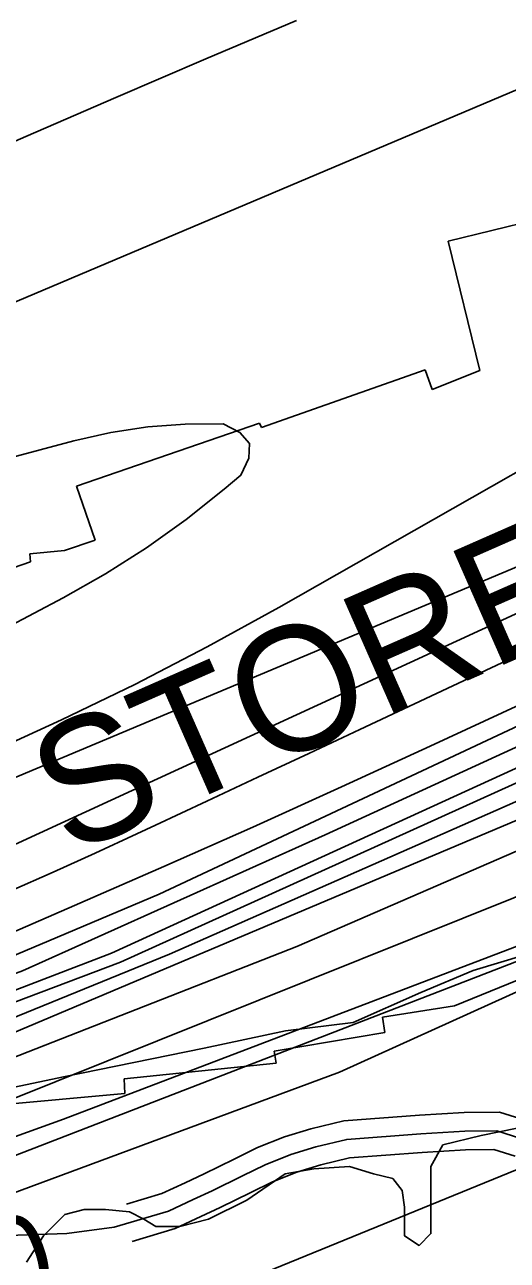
# Model space of a CAD drawing. Extents: x 3219052 to 3256913, y 800770 to 826146.
# Drawn here: x 3247325 to 3247714, y 812904 to 813898 of the extents above; entities that cross this region are included whole.
import ezdxf

# ---------------------------------------------------------------- set-up
doc = ezdxf.new("R2010")
doc.units = 0
for name, color, linetype in [('V-RIVR-EDGE', 7, 'Continuous'), ('V-RIVR-RANG', 7, 'Continuous'), ('V-ROAD-CNTR', 7, 'Continuous'), ('V-RRAP-RVMT', 7, 'Continuous'), ('V-RRAP-RVMT-IDEN', 7, 'Continuous'), ('V-SITE-VEGE', 7, 'Continuous'), ('V-TOPO-DPTH', 7, 'Continuous'), ('V-TOPO-MAJR', 7, 'Continuous'), ('V-TOPO-MINR', 7, 'Continuous'), ('V-TOPO-WATR', 7, 'Continuous')]:
    doc.layers.add(name, color=color, linetype=linetype)

msp = doc.modelspace()

# ---------------------------------------------------------------- linework, layer by layer
at = {"layer": 'V-RIVR-EDGE'}
msp.add_lwpolyline([(3246639.59, 812851.91), (3246671.35, 812861.83), (3246738.31, 812869.49), (3246786.59, 812881.54), (3246813.11, 812882.78), (3246841.82, 812894.01), (3246884.05, 812918.25), (3246918.02, 812945.55), (3246999.39, 812981.86), (3247028.11, 812992.22), (3247135.11, 813021.08), (3247210.76, 813029.15), (3247253.8, 813030.79), (3247291.2, 813037.65), (3247356.44, 813051.4), (3247469.51, 813074.59), (3247535.18, 813088.34), (3247589.53, 813095.16), (3247643.93, 813119.37), (3247686.14, 813137.08), (3247747.47, 813155.62)], dxfattribs=at)
at = {"layer": 'V-ROAD-CNTR'}
for points in [[(3247893.02, 812748.07), (3247894.81, 812781.91), (3247891.55, 812819.01), (3247886.55, 812842.19), (3247878.47, 812869.31), (3247872.9, 812888.04), (3247864.39, 812906.63), (3247850.67, 812923.29), (3247774.15, 812996.79), (3247754.17, 813008.53), (3247728.86, 813016.17), (3247707.31, 813023.05), (3247678.73, 813022.69), (3247642.87, 813020.51), (3247582.03, 813015.88), (3247555.49, 813009.61), (3247534.25, 813003.01), (3247512.49, 812994.4), (3247493.79, 812985.17), (3247469.63, 812973.2), (3247454.42, 812966.16), (3247435.56, 812957.41), (3247407.2, 812948.97)], [(3247724.41, 813001.85), (3247705.07, 813008.02), (3247679.28, 813007.7), (3247643.89, 813005.54), (3247584.34, 813001.01), (3247559.45, 812995.13), (3247539.24, 812988.86), (3247518.58, 812980.68), (3247500.44, 812971.73), (3247476.11, 812959.67), (3247460.72, 812952.55), (3247440.88, 812943.35), (3247397.29, 812930.37), (3247359.19, 812925.38), (3247248.18, 812921.52)], [(3247719.97, 812987.52), (3247702.83, 812992.99), (3247679.83, 812992.71), (3247644.92, 812990.58), (3247586.65, 812986.15), (3247563.4, 812980.65), (3247544.23, 812974.7), (3247524.67, 812966.96), (3247507.09, 812958.28), (3247482.59, 812946.14), (3247467.03, 812938.94), (3247446.2, 812929.28), (3247411.62, 812918.99)]]:
    msp.add_lwpolyline(points, dxfattribs=at)
at = {"layer": 'V-RRAP-RVMT'}
for p, q in [((3247665.98, 813724.09), (3247777.42, 813751.26)), ((3247691.39, 813619.85), (3247665.98, 813724.09)), ((3247515.65, 813574.11), (3247647.51, 813620.41)), ((3247647.51, 813620.41), (3247653.01, 813604.79)), ((3247653.01, 813604.79), (3247691.39, 813619.85)), ((3247366.81, 813526.74), (3247514.24, 813577.67)), ((3247514.24, 813577.67), (3247515.65, 813574.11)), ((3247381.82, 813483.44), (3247366.81, 813526.74)), ((3247357.3, 813475.15), (3247381.82, 813483.44)), ((3247329.3, 813472.36), (3247357.3, 813475.15)), ((3247329.88, 813465.89), (3247329.3, 813472.36)), ((3247251.5, 813439.41), (3247329.88, 813465.89)), ((3247802.07, 813161.89), (3247671.12, 813108.66)), ((3247671.12, 813108.66), (3247613.01, 813099.53)), ((3247613.01, 813099.53), (3247614.87, 813086.99)), ((3247614.87, 813086.99), (3247525.88, 813072.16)), ((3247525.88, 813072.16), (3247527.47, 813062.3)), ((3247527.47, 813062.3), (3247405.29, 813049.85)), ((3247405.29, 813049.85), (3247405.7, 813038.07)), ((3247405.7, 813038.07), (3247285.02, 813026.83))]:
    msp.add_line(p, q, dxfattribs=at)
at = {"layer": 'V-SITE-VEGE'}
msp.add_lwpolyline([(3247326.73, 812902.16), (3247340.21, 812923.35), (3247357.54, 812940.69), (3247372.95, 812944.54), (3247390.28, 812944.54), (3247409.53, 812942.61), (3247421.09, 812936.83), (3247430.71, 812931.05), (3247449.97, 812931.05), (3247473.07, 812936.83), (3247503.88, 812952.24), (3247534.69, 812973.43), (3247557.79, 812977.28), (3247586.68, 812979.21), (3247605.93, 812973.43), (3247621.33, 812969.58), (3247629.03, 812959.95), (3247630.96, 812946.46), (3247630.96, 812940.69), (3247630.96, 812923.35), (3247642.51, 812915.64), (3247652.14, 812925.27), (3247652.14, 812944.54), (3247652.14, 812959.95), (3247652.14, 812979.21), (3247661.77, 812996.55), (3247692.58, 813004.25), (3247721.46, 813010.03)], dxfattribs=at)
at = {"layer": 'V-TOPO-DPTH'}
for points in [[(3244461.31, 812348.02), (3244672.2, 812393.03), (3245187.63, 812502.17), (3245531.26, 812578.12), (3246199.46, 812765.81), (3247108.74, 813058.18), (3247323.54, 813136.66), (3247567, 813246.12), (3248053.94, 813469.8), (3248493.17, 813705.47), (3248645.94, 813781.64), (3248765.28, 813826.82), (3249044.49, 813902.84), (3249505.08, 814038.29), (3249934.66, 814178.54), (3250206.74, 814276.04), (3250726.97, 814409.03), (3251039.57, 814477.85), (3251268.66, 814539.61), (3251380.82, 814565.72), (3251524.03, 814622.81), (3251845.34, 814746.74)], [(3251845.34, 814746.74), (3251524.03, 814622.81), (3251380.82, 814565.72), (3251268.66, 814539.61), (3251039.57, 814477.85), (3250726.97, 814409.03), (3250206.74, 814276.04), (3249934.66, 814178.54), (3249505.08, 814038.29), (3249044.49, 813902.84), (3248765.28, 813826.82), (3248645.94, 813781.64), (3248493.17, 813705.47), (3248053.94, 813469.8), (3247567, 813246.12), (3247323.54, 813136.66), (3247108.74, 813058.18), (3246199.46, 812765.81), (3245531.26, 812578.12), (3245187.63, 812502.17), (3244672.2, 812393.03), (3244461.31, 812348.02)], [(3251910.79, 814712.2), (3251361.68, 814520.42), (3250960.78, 814420.68), (3250495.46, 814321.03), (3250400, 814297.28), (3250232.95, 814252.15), (3249684.04, 814069.09), (3249380.95, 813971.63), (3248913.21, 813845.74), (3248681.72, 813772.05), (3248638.75, 813753.02), (3248524.18, 813698.28), (3248400.05, 813634.01), (3248089.71, 813457.83), (3247896.36, 813367.4), (3247402.27, 813143.73), (3246986.98, 812986.76), (3245683.91, 812554.08), (3245211.42, 812442.5), (3244705.54, 812342.9), (3244543.28, 812309.69), (3244411.53, 812296.45)], [(3244411.53, 812296.45), (3244543.28, 812309.69), (3244705.54, 812342.9), (3245211.42, 812442.5), (3245683.91, 812554.08), (3246986.98, 812986.76), (3247402.27, 813143.73), (3247896.36, 813367.4), (3248089.71, 813457.83), (3248400.05, 813634.01), (3248524.18, 813698.28), (3248638.75, 813753.02), (3248681.72, 813772.05), (3248913.21, 813845.74), (3249380.95, 813971.63), (3249684.04, 814069.09), (3250232.95, 814252.15), (3250400, 814297.28), (3250495.46, 814321.03), (3250960.78, 814420.68), (3251361.68, 814520.42), (3251910.79, 814712.2)], [(3251911.71, 814640.06), (3251642.25, 814570.69), (3251054.67, 814406.53), (3250381.84, 814267.68), (3250060.41, 814168.1), (3249377.34, 813943.96), (3248714.44, 813759.91), (3248412.98, 813620.14), (3248056.14, 813410.24), (3247845.12, 813310.39), (3247136.76, 813011.03), (3246338.12, 812726.95), (3245830.8, 812547.54), (3245509.34, 812437.93), (3244736.13, 812294.3), (3244058.36, 812185.57), (3243701.95, 812146.3), (3243345.54, 812107.03), (3242667.89, 812048.49), (3242321.51, 812009.2), (3241985.1, 811939.77), (3241608.61, 811900.55), (3241432.84, 811850.8), (3241271.09, 811842.69)], [(3241271.09, 811842.69), (3241432.84, 811850.8), (3241608.61, 811900.55), (3241985.1, 811939.77), (3242321.51, 812009.2), (3242667.89, 812048.49), (3243345.54, 812107.03), (3243701.95, 812146.3), (3244058.36, 812185.57), (3244736.13, 812294.3), (3245509.34, 812437.93), (3245830.8, 812547.54), (3246338.12, 812726.95), (3247136.76, 813011.03), (3247845.12, 813310.39), (3248056.14, 813410.24), (3248412.98, 813620.14), (3248714.44, 813759.91), (3249377.34, 813943.96), (3250060.41, 814168.1), (3250381.84, 814267.68), (3251054.67, 814406.53), (3251642.25, 814570.69), (3251911.71, 814640.06)], [(3244480.86, 812409.22), (3245020.63, 812497.6), (3245576.63, 812613.85), (3246256.76, 812803.91), (3246590.87, 812908.49), (3247194.67, 813103.41), (3247304.46, 813143.84), (3247433.35, 813198.56), (3247753.2, 813348.48), (3248073.05, 813498.41), (3248536.16, 813741.21), (3248657.9, 813803.09), (3248803.48, 813853.02), (3248944.27, 813888.64), (3249166.22, 813955.18), (3249292.7, 813988.43), (3249521.8, 814059.74), (3250159.03, 814280.86), (3250268.82, 814321.29), (3250631.55, 814413.91), (3251027.68, 814513.65), (3251170.86, 814549.27), (3251280.8, 814581.07)], [(3250594.33, 814436.21), (3250606.55, 814407.53), (3250268.82, 814321.29), (3250159.03, 814280.86), (3249521.8, 814059.74), (3249292.7, 813988.43), (3249166.22, 813955.18), (3248944.27, 813888.64), (3248803.48, 813853.02), (3248657.9, 813803.09), (3248536.16, 813741.21), (3248073.05, 813498.41), (3247753.2, 813348.48), (3247433.35, 813198.56), (3247304.46, 813143.84), (3247194.67, 813103.41), (3246590.87, 812908.49), (3246256.76, 812803.91), (3245576.63, 812613.85), (3245020.63, 812497.6), (3244480.86, 812409.22)], [(3249238.79, 813862.63), (3248739.3, 813717.72), (3248536.14, 813612.68), (3248337.03, 813503.57), (3247922.56, 813277.26), (3247268.58, 813015.01), (3246387.2, 812692.44), (3245607.41, 812422.38), (3245518.04, 812386.07), (3244685.8, 812237.93), (3244555.87, 812209.83), (3244385.31, 812157.48), (3244247.25, 812121.29), (3244092.98, 812093.25), (3243605.93, 812057.92), (3242802.24, 811970.6), (3242404.46, 811930.99), (3242270.53, 811923.2), (3242120.28, 811878.92), (3241556.04, 811807.24), (3241263.64, 811789.3)], [(3246593.1, 812927.11), (3246648.2, 812944.29), (3246703.25, 812961.64), (3246758.26, 812979.11), (3247165.27, 813109.1), (3247193.24, 813118.49), (3247221, 813128.43), (3247248.45, 813139.19), (3247275.7, 813150.5), (3247365.38, 813189.3), (3247437.19, 813220.7), (3247508.83, 813252.46), (3247580.23, 813284.78), (3247651.46, 813317.47), (3247814.32, 813392.97)], [(3247814.32, 813392.97), (3247651.46, 813317.47), (3247580.23, 813284.78), (3247508.83, 813252.46), (3247437.19, 813220.7), (3247365.38, 813189.3), (3247275.7, 813150.5), (3247248.45, 813139.19), (3247221, 813128.43), (3247193.24, 813118.49), (3247165.27, 813109.1), (3246758.26, 812979.11), (3246703.25, 812961.64), (3246648.2, 812944.29), (3246593.1, 812927.11)]]:
    msp.add_lwpolyline(points, dxfattribs=at)
at = {"layer": 'V-TOPO-MAJR'}
for points in [[(3244166.45, 812011.64), (3244303.88, 812029.39), (3244555.08, 812139.17), (3244715.79, 812183.94), (3244841.3, 812203.71), (3245514.05, 812312.45), (3245966.06, 812451.85), (3246141.89, 812521.68), (3246438.29, 812646.41), (3246664.32, 812726.14), (3247241.95, 812930.48), (3247578.5, 813055.11), (3248151.26, 813314.65), (3248578.43, 813554.49), (3248759.38, 813669.47), (3248859.84, 813704.35), (3249095.82, 813748.93)], [(3246471.4, 812919.34), (3246769.81, 813013.45), (3246843.64, 813036.88), (3246917.42, 813060.47), (3246991.11, 813084.32), (3247064.76, 813108.34), (3247185.39, 813147.91), (3247198.6, 813152.45), (3247211.73, 813157.23), (3247224.72, 813162.36), (3247237.62, 813167.73), (3247280.1, 813186.11), (3247314.11, 813201), (3247348.03, 813216.08), (3247381.82, 813231.45), (3247415.52, 813247.02), (3247430.52, 813254.03), (3247471.65, 813273.26), (3247512.78, 813292.5), (3247553.89, 813311.76), (3247595, 813331.04), (3247916.59, 813481.96)]]:
    msp.add_lwpolyline(points, dxfattribs=at)
at = {"layer": 'V-TOPO-MINR'}
for points in [[(3251845.34, 814746.74), (3251524.03, 814622.81), (3251380.82, 814565.72), (3251268.66, 814539.61), (3251039.57, 814477.85), (3250726.97, 814409.03), (3250206.74, 814276.04), (3249934.66, 814178.54), (3249505.08, 814038.29), (3249044.49, 813902.84), (3248765.28, 813826.82), (3248645.94, 813781.64), (3248493.17, 813705.47), (3248053.94, 813469.8), (3247567, 813246.12), (3247323.54, 813136.66), (3247108.74, 813058.18), (3246199.46, 812765.81), (3245531.26, 812578.12), (3245187.63, 812502.17), (3244672.2, 812393.03), (3244461.31, 812348.02)], [(3244500.82, 812330.44), (3245297.37, 812497.28), (3245714.97, 812596.99), (3246457.18, 812827.53), (3247146.9, 813055.75), (3247395.12, 813150.89), (3248061.08, 813455.48), (3248469.29, 813681.64), (3248645.93, 813772.09), (3248946.64, 813867.17), (3249385.74, 813988.33), (3249991.92, 814183.25), (3250206.72, 814259.34), (3250505.02, 814337.72), (3250972.73, 814444.53), (3251251.93, 814513.39), (3251373.64, 814541.87), (3251392.73, 814551.39), (3251504.91, 814596.59), (3251815.18, 814710.74), (3251925.33, 814749.51)], [(3251910.79, 814712.2), (3251361.68, 814520.42), (3250960.78, 814420.68), (3250495.46, 814321.03), (3250400, 814297.28), (3250232.95, 814252.15), (3249684.04, 814069.09), (3249380.95, 813971.63), (3248913.21, 813845.74), (3248681.72, 813772.05), (3248638.75, 813753.02), (3248524.18, 813698.28), (3248400.05, 813634.01), (3248089.71, 813457.83), (3247896.36, 813367.4), (3247402.27, 813143.73), (3246986.98, 812986.76), (3245683.91, 812554.08), (3245211.42, 812442.5), (3244705.54, 812342.9), (3244543.28, 812309.69), (3244411.53, 812296.45)], [(3244430.04, 812277.26), (3245464.33, 812468.45), (3245686.27, 812530.22), (3246459.53, 812796.52), (3246798.43, 812910.63), (3247001.29, 812979.58), (3247257.86, 813075.31), (3247441.64, 813150.24), (3247933.34, 813366.76), (3248063.43, 813431.02), (3248265.15, 813545.3), (3248425.1, 813638.16), (3248632.77, 813736.92), (3248707.96, 813770.23), (3248902.45, 813826.07), (3249360.65, 813951.97), (3249879.73, 814124.33), (3250067.07, 814184.95), (3250390.45, 814285.96), (3251177.92, 814459.2), (3251405.82, 814522.15), (3251520.37, 814559), (3251776.92, 814638.02), (3251933.19, 814689.13)], [(3244480.86, 812409.22), (3245020.63, 812497.6), (3245576.63, 812613.85), (3246256.76, 812803.91), (3246590.87, 812908.49), (3247194.67, 813103.41), (3247304.46, 813143.84), (3247433.35, 813198.56), (3247753.2, 813348.48), (3248073.05, 813498.41), (3248536.16, 813741.21), (3248657.9, 813803.09), (3248803.48, 813853.02), (3248944.27, 813888.64), (3249166.22, 813955.18), (3249292.7, 813988.43), (3249521.8, 814059.74), (3250159.03, 814280.86), (3250268.82, 814321.29), (3250631.55, 814413.91), (3251027.68, 814513.65), (3251170.86, 814549.27), (3251280.8, 814581.07)], [(3247543.84, 813901.66), (3247471.08, 813870.95), (3247398.49, 813839.81), (3247326.03, 813808.39), (3247089.47, 813704.99), (3247059.75, 813692.28), (3247029.89, 813679.91), (3246999.83, 813668.02), (3246969.64, 813656.46), (3246939.28, 813645.36), (3246908.81, 813634.56), (3246878.2, 813624.18), (3246847.48, 813614.09), (3246264.09, 813427.08), (3245514.53, 813162.96)], [(3247771.1, 813867.1), (3247276.93, 813658.19), (3247242.04, 813643.64), (3247207.07, 813629.31), (3247171.96, 813615.32), (3247136.76, 813601.55), (3247101.4, 813588.2), (3247065.92, 813575.18), (3247030.27, 813562.66), (3246994.49, 813550.47), (3246859.81, 813505.61), (3246766.26, 813474.55), (3246672.67, 813443.58), (3246579.04, 813412.77)], [(3249238.79, 813862.63), (3248739.3, 813717.72), (3248536.14, 813612.68), (3248337.03, 813503.57), (3247922.56, 813277.26), (3247268.58, 813015.01), (3246387.2, 812692.44), (3245607.41, 812422.38), (3245518.04, 812386.07), (3244685.8, 812237.93), (3244555.87, 812209.83), (3244385.31, 812157.48), (3244247.25, 812121.29), (3244092.98, 812093.25), (3243605.93, 812057.92), (3242802.24, 811970.6), (3242404.46, 811930.99), (3242270.53, 811923.2), (3242120.28, 811878.92), (3241556.04, 811807.24), (3241263.64, 811789.3)], [(3241267.59, 811817.64), (3241474.26, 811828.91), (3241639.98, 811872.08), (3242049.75, 811914.65), (3242314.31, 811980.82), (3242622.38, 812014.92), (3244014.42, 812145.13), (3244552.15, 812233.87), (3245177.11, 812348.55), (3245546.28, 812420.27), (3246037.72, 812590.48), (3246593.17, 812792.49), (3246866.52, 812890.6), (3247544.15, 813156.22), (3248029.89, 813367.12), (3248297.56, 813517.54), (3248504.14, 813636.16), (3248716.49, 813734.42), (3249155.53, 813864.08)], [(3241257.84, 811747.74), (3241275.53, 811748.14), (3242133.24, 811848.01), (3242284.41, 811877.85), (3242794.51, 811944.58), (3243659.76, 812036.88), (3244192.47, 812080.89), (3244434.39, 812148.28), (3244695.21, 812223.18), (3245205.37, 812308.8), (3245549.25, 812364.61), (3246025.62, 812537.19), (3246536.02, 812721.02), (3247356.44, 813017.4), (3247730.75, 813160.02), (3248056.02, 813329.19), (3248226.21, 813415.65), (3248490.97, 813554.76), (3248759.54, 813705.19), (3249205.56, 813824.96)], [(3249186.6, 813794.79), (3248837.09, 813715.92), (3248756.7, 813689.35), (3248627.41, 813612.21), (3248183.09, 813361.81), (3248007.89, 813281.92), (3247723.16, 813144.93), (3247295.91, 812979.78), (3247137.1, 812915.96), (3246698.54, 812758.39), (3246460.36, 812675.88), (3245980.17, 812488.2), (3245530.3, 812341.99), (3244725.4, 812211.78), (3244566.63, 812163.06), (3244290.66, 812069.31), (3244150.83, 812043.22), (3243791.89, 812006.33), (3243512.28, 811973.03)], [(3246454.6, 813029.63), (3246772.28, 813124.06), (3246839.91, 813144.73), (3246907.32, 813166.08), (3246974.4, 813188.46), (3247041.25, 813211.52), (3247156.38, 813252.23), (3247165.46, 813255.55), (3247174.49, 813259.01), (3247183.44, 813262.66), (3247192.34, 813266.45), (3247294.98, 813311.44), (3247354.71, 813338.74), (3247413.81, 813367.26), (3247472, 813397.62), (3247529.57, 813429.2), (3247905.02, 813642.86)], [(3247423.31, 813477.22), (3247455, 813500.11), (3247485.76, 813524.38), (3247499.14, 813535.66), (3247505.52, 813549.47), (3247506.2, 813561.31), (3247498.35, 813570.19), (3247484.8, 813577.1), (3247454.42, 813576.79), (3247424.25, 813574.7), (3247394.38, 813569.95), (3247364.71, 813563.44), (3247287.15, 813542.76)], [(3246430.91, 812936.25), (3247019.12, 813127.04), (3247049.58, 813137.02), (3247080, 813147.12), (3247110.35, 813157.4), (3247140.67, 813167.81), (3247160.44, 813174.66), (3247180.78, 813181.9), (3247201.02, 813189.38), (3247221.13, 813197.22), (3247241.15, 813205.29), (3247261.05, 813213.65), (3247280.89, 813222.17), (3247300.62, 813230.93), (3247320.28, 813239.85), (3247933.57, 813522.42)], [(3246633.71, 813040.03), (3247142.23, 813221.45), (3247162.66, 813228.93), (3247183.01, 813236.64), (3247203.23, 813244.67), (3247223.37, 813252.93), (3247841.48, 813512.4)], [(3245679.64, 812784.42), (3245698.77, 812794.01), (3245717.27, 812804.74), (3245735.36, 812816.25), (3245767.1, 812837.84), (3245801.57, 812858.99), (3245837.1, 812877.88), (3245874.24, 812893.37), (3245912.46, 812906.6), (3246383.71, 813045.35), (3247109.98, 813313.67), (3247131.04, 813321.94), (3247151.86, 813330.74), (3247172.32, 813340.37), (3247192.53, 813350.54), (3247356.18, 813437.01), (3247390.21, 813456.42), (3247423.31, 813477.22)], [(3247814.32, 813392.97), (3247651.46, 813317.47), (3247580.23, 813284.78), (3247508.83, 813252.46), (3247437.19, 813220.7), (3247365.38, 813189.3), (3247275.7, 813150.5), (3247248.45, 813139.19), (3247221, 813128.43), (3247193.24, 813118.49), (3247165.27, 813109.1), (3246758.26, 812979.11), (3246703.25, 812961.64), (3246648.2, 812944.29), (3246593.1, 812927.11)], [(3246580.62, 812505.02), (3247291.61, 812799.56), (3247296.86, 812801.76), (3247302.1, 812803.99), (3247307.32, 812806.25), (3247312.54, 812808.54), (3247312.8, 812808.65), (3247317.87, 812810.9), (3247322.96, 812813.13), (3247328.05, 812815.34), (3247333.15, 812817.54), (3247340.39, 812820.66), (3247349.12, 812824.38), (3247357.86, 812828.08), (3247366.63, 812831.73), (3247375.4, 812835.34), (3247884.33, 813043.42)]]:
    msp.add_lwpolyline(points, dxfattribs=at)
at = {"layer": 'V-TOPO-WATR'}
msp.add_lwpolyline([(3251911.71, 814640.06), (3251642.25, 814570.69), (3251054.67, 814406.53), (3250381.84, 814267.68), (3250060.41, 814168.1), (3249377.34, 813943.96), (3248714.44, 813759.91), (3248412.98, 813620.14), (3248056.14, 813410.24), (3247845.12, 813310.39), (3247136.76, 813011.03), (3246338.12, 812726.95), (3245830.8, 812547.54), (3245509.34, 812437.93), (3244736.13, 812294.3), (3244058.36, 812185.57), (3243701.95, 812146.3), (3243345.54, 812107.03), (3242667.89, 812048.49), (3242321.51, 812009.2), (3241985.1, 811939.77), (3241608.61, 811900.55), (3241432.84, 811850.8), (3241271.09, 811842.69)], dxfattribs=at)

# ---------------------------------------------------------------- texts
at = {"layer": 'V-RIVR-RANG'}
msp.add_text('38.0', height=67, rotation=18.59833, dxfattribs=at).set_placement((3247189.66, 812826.75))
at = {"layer": 'V-RRAP-RVMT-IDEN'}
msp.add_text('STORE', height=100, rotation=23.75653, dxfattribs=at).set_placement((3247360.54, 813229))

doc.saveas('drawing.dxf')
